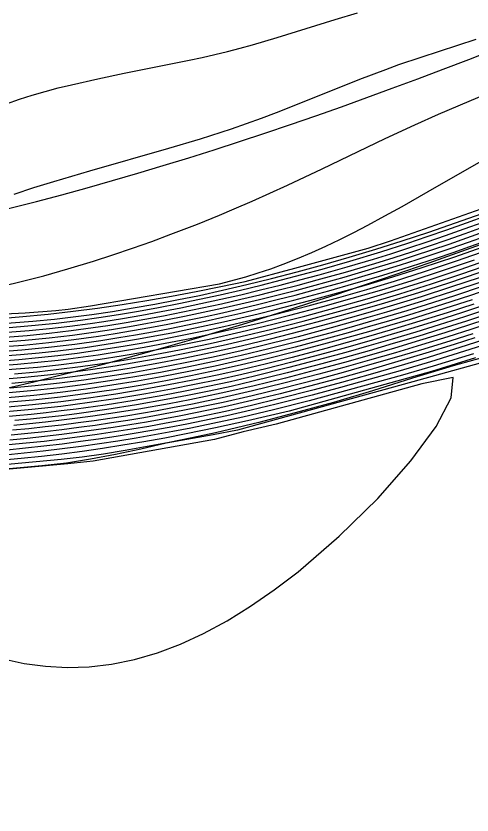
# Model space of a CAD drawing. Extents: x 2356077 to 2359823, y 225951 to 227822.
# Drawn here: x 2358095.89 to 2358112.34, y 226111.21 to 226140.07 of the extents above; entities that cross this region are included whole.
import ezdxf

# ---------------------------------------------------------------- set-up
doc = ezdxf.new("R2010")
doc.units = 0
for name, color, linetype in [('DTM Contours Major', 7, 'Continuous'), ('DTM Contours Minor', 7, 'Continuous'), ('Exist DTM Breakline', 7, 'Continuous'), ('Exist DTM Breakline Underwater', 7, 'Continuous'), ('Exist DTM Drainline', 7, 'Continuous')]:
    doc.layers.add(name, color=color, linetype=linetype)

msp = doc.modelspace()

# ---------------------------------------------------------------- linework, layer by layer
at = {"layer": 'DTM Contours Major'}
for points in [[(2358095.552, 226136.899), (2358096.011, 226137.062), (2358096.474, 226137.21), (2358096.942, 226137.344), (2358097.413, 226137.468), (2358097.887, 226137.584), (2358098.837, 226137.798), (2358099.789, 226137.997), (2358102.139, 226138.467), (2358102.601, 226138.566), (2358103.06, 226138.67), (2358103.515, 226138.78), (2358103.97, 226138.898), (2358104.421, 226139.023), (2358105.315, 226139.286), (2358107.403, 226139.936), (2358108.209, 226140.176)], [(2358095.56, 226128.968), (2358096.494, 226129.042), (2358097.277, 226129.12), (2358098.048, 226129.21), (2358098.631, 226129.288), (2358099.37, 226129.396), (2358100.113, 226129.52), (2358100.902, 226129.657), (2358101.694, 226129.809), (2358102.505, 226129.976), (2358103.334, 226130.159), (2358104.213, 226130.365), (2358105.11, 226130.587), (2358106.026, 226130.827), (2358106.959, 226131.083), (2358107.908, 226131.356), (2358108.872, 226131.647), (2358109.818, 226131.944), (2358110.778, 226132.258), (2358112.705, 226132.934)], [(2358095.234, 226128.111), (2358096.163, 226128.182), (2358097.072, 226128.271), (2358097.97, 226128.379), (2358098.862, 226128.504), (2358099.468, 226128.599), (2358100.089, 226128.703), (2358100.723, 226128.816), (2358101.366, 226128.937), (2358102.018, 226129.067), (2358102.676, 226129.204), (2358103.337, 226129.349), (2358103.996, 226129.5), (2358104.654, 226129.657), (2358105.312, 226129.82), (2358105.965, 226129.988), (2358106.614, 226130.16), (2358107.678, 226130.454), (2358108.929, 226130.82), (2358109.756, 226131.075), (2358110.364, 226131.269), (2358110.975, 226131.47), (2358111.588, 226131.678), (2358112.206, 226131.893), (2358112.83, 226132.115)], [(2358094.954, 226127.246), (2358095.892, 226127.316), (2358096.66, 226127.387), (2358097.423, 226127.471), (2358098.176, 226127.566), (2358098.924, 226127.673), (2358099.68, 226127.792), (2358100.608, 226127.952), (2358101.72, 226128.162), (2358102.854, 226128.397), (2358103.999, 226128.654), (2358105.149, 226128.931), (2358106.304, 226129.228), (2358107.442, 226129.536), (2358108.56, 226129.854), (2358109.675, 226130.188), (2358110.791, 226130.539), (2358111.912, 226130.909), (2358113.043, 226131.301)], [(2358112.737, 226130.305), (2358111.709, 226129.962), (2358110.684, 226129.634), (2358109.986, 226129.418), (2358109.288, 226129.208), (2358108.592, 226129.004), (2358107.898, 226128.806), (2358107.209, 226128.615), (2358106.015, 226128.297), (2358105.005, 226128.04), (2358104.013, 226127.803), (2358103.032, 226127.582), (2358102.061, 226127.38), (2358101.102, 226127.195), (2358100.175, 226127.03), (2358099.276, 226126.884), (2358098.381, 226126.753), (2358097.474, 226126.637), (2358096.554, 226126.535), (2358095.632, 226126.45)], [(2358113.44, 226129.654), (2358112.069, 226129.199), (2358111.155, 226128.908), (2358110.309, 226128.647), (2358109.463, 226128.393), (2358108.62, 226128.148), (2358107.787, 226127.913), (2358106.968, 226127.689), (2358105.73, 226127.364), (2358104.45, 226127.047), (2358103.624, 226126.856), (2358102.806, 226126.678), (2358101.996, 226126.513), (2358101.187, 226126.359), (2358100.152, 226126.178), (2358099.109, 226126.013), (2358098.059, 226125.867), (2358097.518, 226125.799), (2358096.977, 226125.736), (2358096.436, 226125.678), (2358095.895, 226125.626), (2358095.355, 226125.579)], [(2358112.443, 226128.437), (2358111.691, 226128.198), (2358110.675, 226127.884), (2358109.659, 226127.581), (2358108.653, 226127.29), (2358107.665, 226127.014), (2358106.703, 226126.754), (2358105.422, 226126.424), (2358104.395, 226126.174), (2358103.405, 226125.948), (2358102.429, 226125.743), (2358101.781, 226125.615), (2358101.189, 226125.505), (2358100.593, 226125.399), (2358099.993, 226125.299), (2358099.39, 226125.204), (2358098.783, 226125.115), (2358098.173, 226125.031), (2358097.546, 226124.951), (2358096.918, 226124.878), (2358096.291, 226124.811), (2358095.665, 226124.75)], [(2358113.22, 226127.861), (2358111.661, 226127.429), (2358110.191, 226126.989), (2358108.751, 226126.533), (2358107.338, 226126.111), (2358105.965, 226125.728), (2358104.645, 226125.384), (2358103.592, 226125.129), (2358103.08, 226125.011), (2358102.234, 226124.826), (2358101.409, 226124.657), (2358099.829, 226124.374), (2358099.04, 226124.243), (2358098.276, 226124.131), (2358097.521, 226124.045), (2358093.764, 226123.701)]]:
    msp.add_lwpolyline(points, dxfattribs=at)
at = {"layer": 'DTM Contours Minor'}
for points in [[(2358095.82, 226133.635), (2358096.536, 226133.87), (2358097.258, 226134.091), (2358098.552, 226134.47), (2358101.403, 226135.288), (2358102.539, 226135.628), (2358103.29, 226135.867), (2358103.664, 226135.992), (2358104.204, 226136.182), (2358104.743, 226136.379), (2358105.28, 226136.583), (2358106.344, 226137.001), (2358108.292, 226137.781), (2358109.231, 226138.139), (2358109.699, 226138.308), (2358110.498, 226138.58), (2358112.489, 226139.225)], [(2358095.17, 226130.261), (2358095.926, 226130.436), (2358096.892, 226130.684), (2358097.759, 226130.928), (2358098.682, 226131.208), (2358099.387, 226131.437), (2358100.089, 226131.675), (2358100.787, 226131.923), (2358101.479, 226132.18), (2358102.432, 226132.549), (2358103.231, 226132.872), (2358103.76, 226133.095), (2358104.403, 226133.375), (2358105.043, 226133.662), (2358105.68, 226133.956), (2358106.938, 226134.55), (2358109.206, 226135.639), (2358110.278, 226136.138), (2358111.13, 226136.517), (2358113.342, 226137.458)], [(2358093.523, 226129.214), (2358096.219, 226129.34), (2358097.33, 226129.434), (2358097.773, 226129.478), (2358098.58, 226129.594), (2358103.231, 226130.391), (2358104.174, 226130.648), (2358104.63, 226130.788), (2358105.082, 226130.938), (2358105.527, 226131.099), (2358106.047, 226131.303), (2358106.56, 226131.521), (2358107.069, 226131.753), (2358107.575, 226131.996), (2358108.079, 226132.251), (2358108.583, 226132.515), (2358109.199, 226132.848), (2358109.818, 226133.191), (2358111.072, 226133.905), (2358113.37, 226135.222)], [(2358095.145, 226129.132), (2358096.003, 226129.197), (2358097.048, 226129.296), (2358097.952, 226129.399), (2358098.83, 226129.514), (2358099.715, 226129.644), (2358100.604, 226129.787), (2358101.496, 226129.943), (2358102.389, 226130.111), (2358103.279, 226130.29), (2358104.156, 226130.477), (2358105.947, 226130.961), (2358108.589, 226131.681), (2358109.403, 226131.948), (2358113.281, 226133.315)], [(2358095.508, 226128.806), (2358096.443, 226128.881), (2358097.338, 226128.973), (2358098.218, 226129.081), (2358098.882, 226129.175), (2358099.586, 226129.284), (2358100.303, 226129.405), (2358101.031, 226129.537), (2358101.766, 226129.68), (2358102.508, 226129.833), (2358103.253, 226129.995), (2358103.993, 226130.166), (2358104.733, 226130.344), (2358105.471, 226130.531), (2358106.204, 226130.724), (2358106.931, 226130.924), (2358107.932, 226131.212), (2358109.05, 226131.552), (2358110.023, 226131.864), (2358110.722, 226132.098), (2358111.427, 226132.341), (2358112.143, 226132.595), (2358112.87, 226132.86)], [(2358095.43, 226128.632), (2358096.362, 226128.706), (2358097.103, 226128.78), (2358097.835, 226128.865), (2358098.561, 226128.963), (2358099.053, 226129.035), (2358099.732, 226129.143), (2358100.425, 226129.262), (2358101.128, 226129.391), (2358101.84, 226129.53), (2358102.557, 226129.679), (2358103.278, 226129.836), (2358103.994, 226130), (2358104.708, 226130.171), (2358105.419, 226130.348), (2358106.125, 226130.532), (2358106.823, 226130.72), (2358107.831, 226131.005), (2358108.779, 226131.287), (2358109.407, 226131.481), (2358110.063, 226131.691), (2358110.722, 226131.909), (2358111.387, 226132.137), (2358112.06, 226132.375), (2358112.745, 226132.623)], [(2358095.295, 226128.284), (2358096.224, 226128.356), (2358097.081, 226128.441), (2358097.927, 226128.541), (2358098.768, 226128.658), (2358099.339, 226128.746), (2358099.978, 226128.851), (2358100.63, 226128.966), (2358101.292, 226129.09), (2358101.963, 226129.223), (2358102.639, 226129.364), (2358103.32, 226129.513), (2358103.997, 226129.668), (2358104.673, 226129.83), (2358105.348, 226129.997), (2358106.017, 226130.169), (2358106.681, 226130.346), (2358107.727, 226130.637), (2358108.883, 226130.976), (2358109.648, 226131.212), (2358110.268, 226131.41), (2358110.89, 226131.615), (2358111.516, 226131.827), (2358112.148, 226132.048), (2358112.786, 226132.277)], [(2358095.36, 226128.458), (2358096.289, 226128.531), (2358097.091, 226128.61), (2358097.882, 226128.704), (2358098.669, 226128.811), (2358099.202, 226128.891), (2358099.86, 226128.998), (2358100.531, 226129.115), (2358101.213, 226129.241), (2358101.903, 226129.377), (2358102.6, 226129.522), (2358103.3, 226129.675), (2358103.995, 226129.834), (2358104.69, 226130), (2358105.381, 226130.172), (2358106.068, 226130.349), (2358106.747, 226130.531), (2358107.774, 226130.818), (2358108.829, 226131.129), (2358109.527, 226131.345), (2358110.162, 226131.548), (2358110.8, 226131.759), (2358111.443, 226131.978), (2358112.093, 226132.207), (2358112.751, 226132.445)], [(2358095.176, 226127.938), (2358096.105, 226128.009), (2358097.065, 226128.102), (2358098.012, 226128.216), (2358098.953, 226128.35), (2358099.593, 226128.451), (2358100.197, 226128.553), (2358100.814, 226128.664), (2358101.439, 226128.783), (2358102.072, 226128.91), (2358102.711, 226129.044), (2358103.355, 226129.185), (2358103.995, 226129.331), (2358104.636, 226129.484), (2358105.277, 226129.642), (2358105.914, 226129.805), (2358107.177, 226130.144), (2358108.078, 226130.398), (2358108.97, 226130.661), (2358109.857, 226130.935), (2358110.454, 226131.126), (2358111.053, 226131.322), (2358111.655, 226131.526), (2358112.261, 226131.736), (2358113.491, 226132.178)], [(2358095.119, 226127.765), (2358096.05, 226127.835), (2358096.724, 226127.898), (2358097.393, 226127.971), (2358098.381, 226128.098), (2358099.376, 226128.248), (2358100.303, 226128.404), (2358100.902, 226128.512), (2358101.511, 226128.628), (2358102.126, 226128.752), (2358102.747, 226128.882), (2358103.372, 226129.02), (2358103.995, 226129.162), (2358104.619, 226129.311), (2358105.243, 226129.465), (2358106.485, 226129.786), (2358107.581, 226130.087), (2358108.535, 226130.361), (2358109.481, 226130.646), (2358110.541, 226130.98), (2358111.72, 226131.372), (2358112.914, 226131.79)], [(2358095.064, 226127.592), (2358095.997, 226127.662), (2358096.702, 226127.728), (2358097.403, 226127.805), (2358098.094, 226127.891), (2358099.129, 226128.041), (2358099.832, 226128.154), (2358100.406, 226128.254), (2358100.99, 226128.36), (2358101.581, 226128.473), (2358102.179, 226128.594), (2358102.783, 226128.721), (2358103.39, 226128.854), (2358103.996, 226128.993), (2358105.211, 226129.287), (2358106.424, 226129.6), (2358107.534, 226129.903), (2358108.544, 226130.192), (2358109.547, 226130.494), (2358110.625, 226130.834), (2358111.784, 226131.218), (2358112.957, 226131.627)], [(2358095.009, 226127.419), (2358095.944, 226127.489), (2358096.681, 226127.558), (2358097.413, 226127.638), (2358098.135, 226127.729), (2358098.853, 226127.831), (2358099.948, 226128.005), (2358100.508, 226128.103), (2358101.076, 226128.207), (2358101.651, 226128.318), (2358102.232, 226128.435), (2358102.818, 226128.559), (2358103.409, 226128.689), (2358104.588, 226128.964), (2358105.772, 226129.259), (2358106.953, 226129.572), (2358108.021, 226129.87), (2358109.082, 226130.18), (2358110.141, 226130.506), (2358111.277, 226130.873), (2358112.422, 226131.261)], [(2358095.84, 226127.143), (2358096.639, 226127.217), (2358097.434, 226127.304), (2358098.217, 226127.404), (2358098.995, 226127.515), (2358099.78, 226127.64), (2358100.708, 226127.801), (2358101.789, 226128.006), (2358102.889, 226128.234), (2358104.001, 226128.484), (2358105.119, 226128.753), (2358106.245, 226129.041), (2358107.395, 226129.352), (2358108.567, 226129.685), (2358109.738, 226130.034), (2358110.872, 226130.391), (2358111.974, 226130.754), (2358113.086, 226131.137)], [(2358112.581, 226130.784), (2358111.495, 226130.419), (2358110.412, 226130.071), (2358109.187, 226129.695), (2358107.961, 226129.339), (2358106.739, 226129.002), (2358105.638, 226128.713), (2358104.545, 226128.442), (2358103.465, 226128.19), (2358102.389, 226127.958), (2358101.33, 226127.747), (2358100.289, 226127.557), (2358099.471, 226127.421), (2358098.661, 226127.298), (2358097.856, 226127.188), (2358097.031, 226127.09), (2358096.204, 226127.006), (2358095.371, 226126.936)], [(2358112.634, 226130.625), (2358111.566, 226130.267), (2358110.502, 226129.925), (2358109.862, 226129.727), (2358108.58, 226129.345), (2358107.303, 226128.984), (2358106.13, 226128.669), (2358105.061, 226128.397), (2358104.006, 226128.143), (2358102.961, 226127.909), (2358101.926, 226127.693), (2358100.906, 226127.498), (2358099.977, 226127.335), (2358099.135, 226127.2), (2358098.299, 226127.079), (2358097.454, 226126.971), (2358096.597, 226126.876), (2358095.737, 226126.796)], [(2358113.293, 226130.317), (2358112.283, 226129.975), (2358111.278, 226129.648), (2358110.049, 226129.264), (2358109.322, 226129.045), (2358108.597, 226128.833), (2358107.876, 226128.628), (2358107.162, 226128.43), (2358105.958, 226128.11), (2358104.978, 226127.862), (2358104.016, 226127.632), (2358103.068, 226127.419), (2358102.129, 226127.223), (2358101.199, 226127.043), (2358100.273, 226126.877), (2358099.347, 226126.726), (2358098.422, 226126.591), (2358097.484, 226126.469), (2358096.532, 226126.364), (2358095.578, 226126.276)], [(2358112.686, 226130.465), (2358111.638, 226130.115), (2358110.593, 226129.779), (2358109.924, 226129.572), (2358109.255, 226129.37), (2358108.586, 226129.174), (2358107.256, 226128.799), (2358106.072, 226128.483), (2358105.033, 226128.219), (2358104.009, 226127.973), (2358102.996, 226127.746), (2358101.993, 226127.537), (2358101.004, 226127.346), (2358100.076, 226127.183), (2358099.206, 226127.042), (2358098.34, 226126.916), (2358097.464, 226126.804), (2358096.576, 226126.706), (2358095.684, 226126.623)], [(2358113.406, 226129.821), (2358111.996, 226129.352), (2358111.057, 226129.053), (2358110.243, 226128.801), (2358109.427, 226128.556), (2358108.614, 226128.32), (2358107.81, 226128.092), (2358107.018, 226127.875), (2358105.787, 226127.55), (2358104.897, 226127.327), (2358104.03, 226127.12), (2358103.177, 226126.929), (2358102.332, 226126.751), (2358101.493, 226126.586), (2358100.571, 226126.419), (2358099.56, 226126.252), (2358098.544, 226126.101), (2358097.51, 226125.967), (2358096.461, 226125.85), (2358095.936, 226125.799), (2358095.413, 226125.753)], [(2358112.405, 226129.662), (2358111.443, 226129.35), (2358110.177, 226128.955), (2358109.391, 226128.719), (2358108.609, 226128.491), (2358107.832, 226128.271), (2358107.066, 226128.06), (2358105.845, 226127.737), (2358104.924, 226127.506), (2358104.025, 226127.291), (2358103.14, 226127.092), (2358102.264, 226126.908), (2358101.395, 226126.739), (2358100.471, 226126.572), (2358099.489, 226126.41), (2358098.503, 226126.264), (2358097.502, 226126.135), (2358096.485, 226126.022), (2358095.469, 226125.928)], [(2358112.344, 226129.819), (2358111.36, 226129.499), (2358110.113, 226129.109), (2358109.357, 226128.882), (2358108.603, 226128.662), (2358107.855, 226128.45), (2358107.115, 226128.245), (2358105.902, 226127.924), (2358104.951, 226127.684), (2358104.021, 226127.462), (2358103.104, 226127.256), (2358102.196, 226127.066), (2358101.297, 226126.891), (2358100.372, 226126.725), (2358099.418, 226126.568), (2358098.463, 226126.428), (2358097.493, 226126.302), (2358096.509, 226126.193), (2358095.524, 226126.102)], [(2358113.472, 226129.486), (2358112.142, 226129.046), (2358111.255, 226128.764), (2358110.378, 226128.493), (2358109.499, 226128.231), (2358108.626, 226127.977), (2358107.764, 226127.734), (2358106.918, 226127.503), (2358105.671, 226127.177), (2358104.439, 226126.873), (2358103.645, 226126.689), (2358102.859, 226126.517), (2358102.08, 226126.358), (2358101.302, 226126.209), (2358100.238, 226126.022), (2358099.165, 226125.852), (2358098.083, 226125.7), (2358097.526, 226125.63), (2358096.967, 226125.565), (2358096.409, 226125.506), (2358095.852, 226125.452)], [(2358113.529, 226129.149), (2358112.29, 226128.741), (2358111.465, 226128.479), (2358110.521, 226128.188), (2358109.576, 226127.905), (2358108.639, 226127.634), (2358107.716, 226127.375), (2358106.814, 226127.13), (2358105.551, 226126.801), (2358104.418, 226126.524), (2358103.326, 226126.275), (2358102.251, 226126.05), (2358101.536, 226125.911), (2358100.977, 226125.809), (2358100.414, 226125.711), (2358099.847, 226125.617), (2358099.277, 226125.529), (2358098.704, 226125.445), (2358098.129, 226125.367), (2358097.537, 226125.292), (2358096.944, 226125.223), (2358096.352, 226125.16), (2358095.761, 226125.103)], [(2358113.502, 226129.318), (2358112.216, 226128.894), (2358111.358, 226128.621), (2358110.448, 226128.34), (2358109.537, 226128.068), (2358108.632, 226127.805), (2358107.74, 226127.554), (2358106.867, 226127.317), (2358105.612, 226126.989), (2358104.429, 226126.698), (2358103.288, 226126.438), (2358102.165, 226126.204), (2358101.418, 226126.06), (2358100.326, 226125.866), (2358099.775, 226125.776), (2358099.221, 226125.691), (2358098.665, 226125.61), (2358098.106, 226125.534), (2358097.532, 226125.462), (2358096.957, 226125.395), (2358096.381, 226125.333), (2358095.807, 226125.278)], [(2358113.583, 226128.631), (2358112.165, 226128.171), (2358110.756, 226127.734), (2358109.702, 226127.419), (2358108.659, 226127.118), (2358107.636, 226126.833), (2358106.641, 226126.565), (2358105.352, 226126.234), (2358104.382, 226125.999), (2358103.445, 226125.786), (2358102.523, 226125.59), (2358101.911, 226125.469), (2358101.301, 226125.354), (2358100.687, 226125.244), (2358100.069, 226125.14), (2358099.447, 226125.041), (2358098.823, 226124.949), (2358098.196, 226124.862), (2358097.551, 226124.779), (2358096.905, 226124.703), (2358096.26, 226124.634), (2358095.618, 226124.571)], [(2358112.366, 226128.589), (2358111.575, 226128.337), (2358110.596, 226128.035), (2358109.617, 226127.743), (2358108.646, 226127.462), (2358107.691, 226127.194), (2358106.76, 226126.942), (2358105.488, 226126.613), (2358104.407, 226126.349), (2358103.365, 226126.111), (2358102.339, 226125.896), (2358101.656, 226125.763), (2358101.082, 226125.656), (2358100.503, 226125.555), (2358099.92, 226125.458), (2358099.333, 226125.367), (2358098.743, 226125.281), (2358098.151, 226125.2), (2358097.541, 226125.123), (2358096.93, 226125.051), (2358096.32, 226124.987), (2358095.711, 226124.928)], [(2358113.581, 226128.447), (2358112.263, 226128.021), (2358110.839, 226127.58), (2358109.746, 226127.254), (2358108.665, 226126.945), (2358107.596, 226126.649), (2358106.575, 226126.374), (2358105.275, 226126.042), (2358104.367, 226125.824), (2358103.489, 226125.624), (2358102.623, 226125.439), (2358102.049, 226125.324), (2358101.419, 226125.204), (2358100.785, 226125.089), (2358100.147, 226124.981), (2358099.507, 226124.878), (2358098.864, 226124.782), (2358098.218, 226124.692), (2358097.555, 226124.606), (2358096.891, 226124.527), (2358096.228, 226124.455), (2358095.568, 226124.39)], [(2358113.415, 226127.749), (2358110.204, 226126.856), (2358103.876, 226125.103), (2358102.996, 226124.934), (2358101.307, 226124.632), (2358100.394, 226124.425), (2358099.478, 226124.228), (2358098.582, 226124.056), (2358097.707, 226123.909), (2358096.822, 226123.813), (2358093.552, 226123.515)], [(2358112.465, 226127.725), (2358110.878, 226127.22), (2358105.741, 226125.796), (2358104.234, 226125.439), (2358103.088, 226125.187), (2358102.024, 226124.97), (2358101.254, 226124.823), (2358100.495, 226124.687), (2358099.748, 226124.561), (2358099.01, 226124.446), (2358098.28, 226124.341), (2358097.54, 226124.244), (2358096.807, 226124.156), (2358096.079, 226124.081), (2358094.657, 226123.954)], [(2358112.391, 226127.868), (2358110.938, 226127.418), (2358109.829, 226127.098), (2358106.468, 226126.167), (2358105.183, 226125.841), (2358104.07, 226125.579), (2358102.993, 226125.342), (2358102.195, 226125.179), (2358101.541, 226125.053), (2358100.884, 226124.934), (2358100.225, 226124.821), (2358099.564, 226124.714), (2358098.901, 226124.614), (2358098.235, 226124.52), (2358097.551, 226124.43), (2358096.867, 226124.348), (2358096.184, 226124.273), (2358095.505, 226124.206)], [(2358095.203, 226116.894), (2358096.186, 226116.679), (2358096.957, 226116.578), (2358097.739, 226116.538), (2358098.533, 226116.562), (2358099.34, 226116.656), (2358100.16, 226116.822), (2358100.993, 226117.065), (2358101.819, 226117.378), (2358102.656, 226117.765), (2358103.501, 226118.223), (2358104.352, 226118.749), (2358105.207, 226119.34), (2358106.062, 226119.993), (2358107.549, 226121.273), (2358108.938, 226122.639), (2358110.136, 226123.993), (2358111.05, 226125.238), (2358111.588, 226126.275), (2358111.658, 226127.006), (2358110.531, 226126.776), (2358105.27, 226125.319), (2358104.084, 226125.045), (2358103.049, 226124.774), (2358098.679, 226123.99), (2358097.765, 226123.893), (2358093.283, 226123.484)]]:
    msp.add_lwpolyline(points, dxfattribs=at)
at = {"layer": 'Exist DTM Breakline'}
for points in [[(2357739.379, 226441.004), (2357819.613, 226359.102), (2357890.87, 226277.588), (2357993.999, 226180.096), (2358102.764, 226183.23), (2358191.473, 226205.9), (2358275.273, 226131.78), (2358421.38, 226152.319), (2358505.025, 226137.402), (2358547.118, 226053.573)], [(2358031.227, 226137.162), (2358080.822, 226124.532), (2358181.969, 226147.525), (2358248.164, 226081.871), (2358426.074, 226078.936), (2358435.897, 226068.9)]]:
    msp.add_spline(points, degree=3, dxfattribs=at)
at = {"layer": 'Exist DTM Breakline Underwater'}
for points in [[(2357739.428, 226434.309), (2357811.723, 226357.465), (2357885.724, 226276.345), (2357991.789, 226172.502), (2358103.028, 226173.66), (2358191.056, 226197.408), (2358272.648, 226122.63), (2358421.22, 226141.688), (2358498.765, 226117.394), (2358527.12, 226046.782)], [(2358025.938, 226146.768), (2358081.31, 226130.869), (2358190.353, 226159.394), (2358252.677, 226089.283), (2358430.116, 226084.162), (2358438.948, 226067.769)]]:
    msp.add_spline(points, degree=3, dxfattribs=at)
at = {"layer": 'Exist DTM Drainline'}
msp.add_spline([(2358002.822, 226157.077), (2358085.779, 226145.3), (2358186.306, 226180.964), (2358265.469, 226105.433), (2358430.76, 226108.273), (2358483.144, 226082.187), (2358495.873, 226067.413)], degree=3, dxfattribs=at)

doc.saveas('drawing.dxf')
